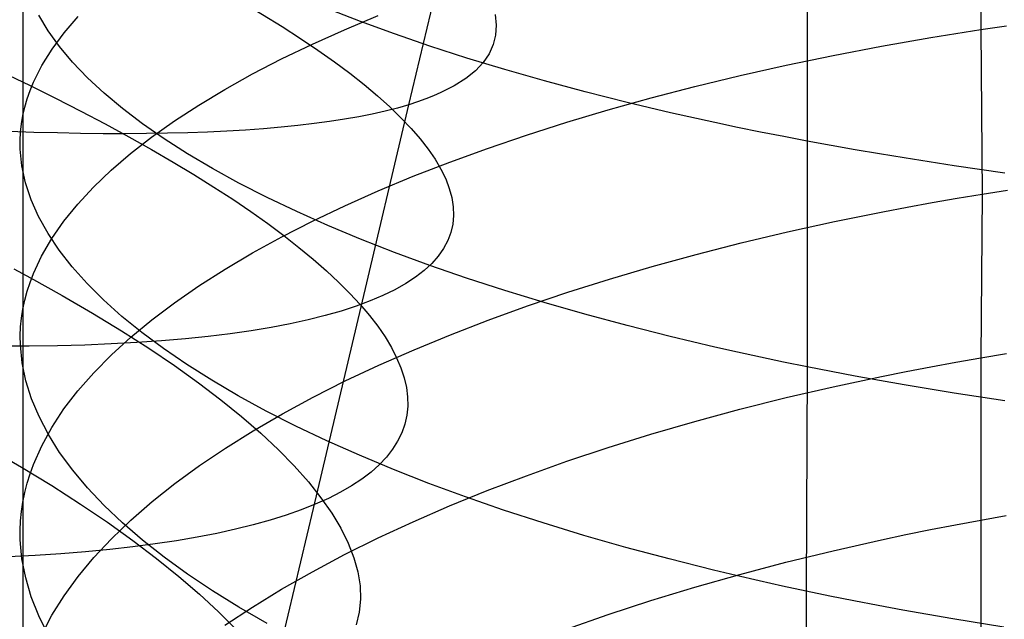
# Model space of a CAD drawing. Extents: x -383 to 1849, y -1185 to -529.
# Tile 760 of 870: x 1817 to 1825.46, y -1043.79 to -1038.64. Entities that reach past the tile are written whole.
import ezdxf

# ---------------------------------------------------------------- set-up
doc = ezdxf.new("R2010")
doc.units = 0
doc.layers.add('PREDEFINITO', color=7, linetype='CONTINUOUS')

msp = doc.modelspace()

# ---------------------------------------------------------------- linework, layer by layer
at = {"layer": 'PREDEFINITO'}
for p, q in [((1823.7667, -1035.7781, 674.4217), (1823.767, -1039.6805, 673.5839)), ((1820.3438, -1039.3682, 484.4733), (1821.1768, -1035.8715, 483.8008)), ((1825.2589, -1037.3006, 647.4204), (1825.2594, -1038.723, 646.9958)), ((1817.0275, -1037.7844, 660.2674), (1817.0271, -1039.4598, 659.8311)), ((1817.2466, -1038.7335, 663.5337), (1817.1658, -1038.5981, 663.0706)), ((1819.9292, -1038.653, 670.0005), (1819.6494, -1038.5437, 669.6111)), ((1819.7914, -1038.7239, 651.9901), (1820.0802, -1038.603, 651.6111)), ((1821.0847, -1038.5948, 489.7154), (1821.0947, -1038.6839, 489.2322)), ((1817.3827, -1038.7502, 657.5284), (1817.5031, -1038.6115, 657.0752)), ((1820.2213, -1038.7601, 670.3809), (1819.9292, -1038.653, 670.0005)), ((1821.0947, -1038.6839, 489.2322), (1821.0896, -1038.7697, 488.7488)), ((1825.2594, -1038.723, 646.9958), (1825.4779, -1038.6905, 646.8933)), ((1817.3433, -1038.8685, 663.9944), (1817.2466, -1038.7335, 663.5337)), ((1817.2783, -1038.8902, 657.9846), (1817.3827, -1038.7502, 657.5284)), ((1819.515, -1038.8479, 652.3773), (1819.7914, -1038.7239, 651.9901)), ((1820.5255, -1038.8648, 670.7518), (1820.2213, -1038.7601, 670.3809)), ((1821.0896, -1038.7697, 488.7488), (1821.0692, -1038.8519, 488.2656)), ((1824.8284, -1038.7919, 647.2117), (1825.0429, -1038.7567, 647.1019)), ((1825.0429, -1038.7567, 647.1019), (1825.2594, -1038.723, 646.9958)), ((1825.2594, -1038.723, 646.9958), (1825.2704, -1040.1349, 646.5386)), ((1819.2513, -1038.9747, 652.7725), (1819.515, -1038.8479, 652.3773)), ((1821.0692, -1038.8519, 488.2656), (1821.0335, -1038.9305, 487.7832)), ((1824.4056, -1038.866, 647.4418), (1824.616, -1038.8283, 647.325)), ((1824.616, -1038.8283, 647.325), (1824.8284, -1038.7919, 647.2117)), ((1817.1902, -1039.0313, 658.4434), (1817.2783, -1038.8902, 657.9846)), ((1817.4555, -1039.003, 664.4522), (1817.3433, -1038.8685, 663.9944)), ((1820.8416, -1038.967, 671.1127), (1820.5255, -1038.8648, 670.7518)), ((1821.0335, -1038.9305, 487.7832), (1820.9822, -1039.0053, 487.3022)), ((1823.5859, -1039.0292, 647.9433), (1823.9913, -1038.9451, 647.6858)), ((1823.9913, -1038.9451, 647.6858), (1824.4056, -1038.866, 647.4418)), ((1817.5831, -1039.1367, 664.9067), (1817.4555, -1039.003, 664.4522)), ((1819.0007, -1039.1041, 653.1751), (1819.2513, -1038.9747, 652.7725)), ((1821.1693, -1039.0667, 671.4632), (1820.8416, -1038.967, 671.1127)), ((1820.9822, -1039.0053, 487.3022), (1820.9154, -1039.0762, 486.823)), ((1823.1895, -1039.1181, 648.2137), (1823.5859, -1039.0292, 647.9433)), ((1817.1188, -1039.1733, 658.9044), (1817.1902, -1039.0313, 658.4434)), ((1818.7634, -1039.2362, 653.5846), (1819.0007, -1039.1041, 653.1751)), ((1820.9154, -1039.0762, 486.823), (1820.8328, -1039.1431, 486.3462)), ((1821.5083, -1039.1636, 671.8027), (1821.1693, -1039.0667, 671.4632)), ((1817.0894, -1039.2447, 659.1356), (1817.1188, -1039.1733, 658.9044)), ((1817.7258, -1039.2696, 665.3573), (1817.5831, -1039.1367, 664.9067)), ((1820.8328, -1039.1431, 486.3462), (1820.7345, -1039.2058, 485.8723)), ((1821.8584, -1039.2577, 672.1309), (1821.5083, -1039.1636, 671.8027)), ((1822.8025, -1039.2116, 648.4967), (1823.1895, -1039.1181, 648.2137)), ((1817.0643, -1039.3162, 659.3671), (1817.0894, -1039.2447, 659.1356)), ((1817.8833, -1039.4016, 665.8037), (1817.7258, -1039.2696, 665.3573)), ((1818.5397, -1039.3707, 654.0008), (1818.7634, -1039.2362, 653.5846)), ((1820.6203, -1039.2643, 485.4018), (1820.5572, -1039.292, 485.168)), ((1820.7345, -1039.2058, 485.8723), (1820.6203, -1039.2643, 485.4018)), ((1822.2194, -1039.3488, 672.4471), (1821.8584, -1039.2577, 672.1309)), ((1822.4252, -1039.3095, 648.7918), (1822.8025, -1039.2116, 648.4967)), ((1817.0436, -1039.3879, 659.599), (1817.0643, -1039.3162, 659.3671)), ((1819.9357, -1041.1038, 484.8775), (1820.3438, -1039.3682, 484.4733)), ((1820.3438, -1039.3682, 484.4733), (1820.2453, -1039.3966, 484.1903)), ((1820.4189, -1039.3439, 484.7037), (1820.3438, -1039.3682, 484.4733)), ((1820.4901, -1039.3185, 484.9353), (1820.4189, -1039.3439, 484.7037)), ((1820.5572, -1039.292, 485.168), (1820.4901, -1039.3185, 484.9353)), ((1822.058, -1039.4118, 649.0986), (1822.4252, -1039.3095, 648.7918)), ((1822.591, -1039.4367, 672.751), (1822.2194, -1039.3488, 672.4471)), ((1817.0271, -1039.4598, 659.8311), (1817.0436, -1039.3879, 659.599)), ((1818.0554, -1039.5324, 666.2453), (1817.8833, -1039.4016, 665.8037)), ((1818.3299, -1039.5074, 654.4231), (1818.5397, -1039.3707, 654.0008)), ((1820.0301, -1039.4482, 483.6304), (1819.9136, -1039.4713, 483.3537)), ((1820.1407, -1039.4232, 483.9093), (1820.0301, -1039.4482, 483.6304)), ((1820.2453, -1039.3966, 484.1903), (1820.1407, -1039.4232, 483.9093)), ((1821.701, -1039.5183, 649.4167), (1822.058, -1039.4118, 649.0986)), ((1822.973, -1039.5214, 673.0421), (1822.591, -1039.4367, 672.751)), ((1817.0074, -1039.604, 660.296), (1817.0151, -1039.5318, 660.0635)), ((1817.0151, -1039.5318, 660.0635), (1817.0271, -1039.4598, 659.8311)), ((1817.0271, -1039.4598, 659.8311), (1817.0273, -1042.7798, 658.8466)), ((1818.2419, -1039.6619, 666.6817), (1818.0554, -1039.5324, 666.2453)), ((1818.1343, -1039.6463, 654.851), (1818.3299, -1039.5074, 654.4231)), ((1819.5297, -1039.5305, 482.5374), (1819.3906, -1039.5468, 482.2703)), ((1819.6633, -1039.5125, 482.8071), (1819.5297, -1039.5305, 482.5374)), ((1819.7913, -1039.4928, 483.0792), (1819.6633, -1039.5125, 482.8071)), ((1819.9136, -1039.4713, 483.3537), (1819.7913, -1039.4928, 483.0792)), ((1821.3547, -1039.6288, 649.7456), (1821.701, -1039.5183, 649.4167)), ((1823.1678, -1039.5625, 673.1827), (1822.973, -1039.5214, 673.0421)), ((1817.1225, -1039.6052, 479.0672), (1816.9161, -1039.5981, 478.8446)), ((1817.004, -1039.6762, 660.5285), (1817.0074, -1039.604, 660.296)), ((1817.3248, -1039.6106, 479.2935), (1817.1225, -1039.6052, 479.0672)), ((1817.5228, -1039.6144, 479.5235), (1817.3248, -1039.6106, 479.2935)), ((1817.7164, -1039.6166, 479.7571), (1817.5228, -1039.6144, 479.5235)), ((1817.9055, -1039.6172, 479.9941), (1817.7164, -1039.6166, 479.7571)), ((1818.0901, -1039.616, 480.2346), (1817.9055, -1039.6172, 479.9941)), ((1818.27, -1039.6132, 480.4784), (1818.0901, -1039.616, 480.2346)), ((1818.4451, -1039.6088, 480.7254), (1818.27, -1039.6132, 480.4784)), ((1818.6154, -1039.6027, 480.9755), (1818.4451, -1039.6088, 480.7254)), ((1818.7807, -1039.5949, 481.2287), (1818.6154, -1039.6027, 480.9755)), ((1818.941, -1039.5854, 481.4849), (1818.7807, -1039.5949, 481.2287)), ((1819.0961, -1039.5742, 481.7439), (1818.941, -1039.5854, 481.4849)), ((1819.246, -1039.5613, 482.0057), (1819.0961, -1039.5742, 481.7439)), ((1819.3906, -1039.5468, 482.2703), (1819.246, -1039.5613, 482.0057)), ((1823.365, -1039.6027, 673.3199), (1823.1678, -1039.5625, 673.1827)), ((1823.5648, -1039.6421, 673.4537), (1823.365, -1039.6027, 673.3199)), ((1817.005, -1039.7486, 660.7612), (1817.004, -1039.6762, 660.5285)), ((1817.9533, -1039.7872, 655.2843), (1818.1343, -1039.6463, 654.851)), ((1818.4424, -1039.7901, 667.1124), (1818.2419, -1039.6619, 666.6817)), ((1821.0193, -1039.7431, 650.0848), (1821.3547, -1039.6288, 649.7456)), ((1823.767, -1039.6805, 673.5839), (1823.5648, -1039.6421, 673.4537)), ((1823.767, -1039.6805, 673.5839), (1823.7667, -1041.6184, 673.1078)), ((1823.9716, -1039.7181, 673.7106), (1823.767, -1039.6805, 673.5839)), ((1817.0196, -1039.8934, 661.2263), (1817.005, -1039.7486, 660.7612)), ((1817.7871, -1039.93, 655.7223), (1817.9533, -1039.7872, 655.2843)), ((1818.6568, -1039.9167, 667.5369), (1818.4424, -1039.7901, 667.1124)), ((1820.6951, -1039.8612, 650.4341), (1821.0193, -1039.7431, 650.0848)), ((1824.1785, -1039.7547, 673.8338), (1823.9716, -1039.7181, 673.7106)), ((1824.3877, -1039.7904, 673.9533), (1824.1785, -1039.7547, 673.8338)), ((1824.599, -1039.8252, 674.0693), (1824.3877, -1039.7904, 673.9533)), ((1820.3824, -1039.9829, 650.7929), (1820.6951, -1039.8612, 650.4341)), ((1825.0281, -1039.892, 674.2906), (1824.599, -1039.8252, 674.0693)), ((1817.0511, -1040.0384, 661.6909), (1817.0196, -1039.8934, 661.2263)), ((1817.6361, -1040.0745, 656.1648), (1817.7871, -1039.93, 655.7223)), ((1818.8848, -1040.0416, 667.9548), (1818.6568, -1039.9167, 667.5369)), ((1825.4652, -1039.9551, 674.4975), (1825.0281, -1039.892, 674.2906)), ((1817.0991, -1040.1834, 662.1544), (1817.0511, -1040.0384, 661.6909)), ((1819.1261, -1040.1647, 668.3655), (1818.8848, -1040.0416, 667.9548)), ((1820.0815, -1040.1081, 651.1608), (1820.3824, -1039.9829, 650.7929)), ((1817.5005, -1040.2206, 656.6112), (1817.6361, -1040.0745, 656.1648)), ((1819.7927, -1040.2365, 651.5374), (1820.0815, -1040.1081, 651.1608)), ((1825.2704, -1040.1349, 646.5386), (1825.4889, -1040.1004, 646.4367)), ((1817.1634, -1040.3282, 662.6165), (1817.0991, -1040.1834, 662.1544)), ((1819.3806, -1040.2859, 668.7687), (1819.1261, -1040.1647, 668.3655)), ((1824.6268, -1040.2468, 646.866), (1824.8393, -1040.2081, 646.7533)), ((1824.8393, -1040.2081, 646.7533), (1825.0539, -1040.1708, 646.6441)), ((1825.0539, -1040.1708, 646.6441), (1825.2704, -1040.1349, 646.5386)), ((1825.2704, -1040.1349, 646.5386), (1825.2594, -1041.54, 646.0635)), ((1817.3806, -1040.3681, 657.0612), (1817.5005, -1040.2206, 656.6112)), ((1819.6478, -1040.4049, 669.1639), (1819.3806, -1040.2859, 668.7687)), ((1819.5163, -1040.3681, 651.9222), (1819.7927, -1040.2365, 651.5374)), ((1824.0019, -1040.3709, 647.2249), (1824.4164, -1040.2868, 646.9822)), ((1824.4164, -1040.2868, 646.9822), (1824.6268, -1040.2468, 646.866)), ((1817.2438, -1040.4726, 663.0766), (1817.1634, -1040.3282, 662.6165)), ((1817.2767, -1040.517, 657.5142), (1817.3806, -1040.3681, 657.0612)), ((1819.2526, -1040.5026, 652.3148), (1819.5163, -1040.3681, 651.9222)), ((1823.5961, -1040.4601, 647.481), (1824.0019, -1040.3709, 647.2249)), ((1819.9277, -1040.5217, 669.5505), (1819.6478, -1040.4049, 669.1639)), ((1823.1995, -1040.5544, 647.7501), (1823.5961, -1040.4601, 647.481)), ((1817.1892, -1040.667, 657.9699), (1817.2767, -1040.517, 657.5142)), ((1817.3401, -1040.6166, 663.5343), (1817.2438, -1040.4726, 663.0766)), ((1819.002, -1040.64, 652.7147), (1819.2526, -1040.5026, 652.3148)), ((1820.22, -1040.6361, 669.9282), (1819.9277, -1040.5217, 669.5505)), ((1817.4519, -1040.76, 663.9891), (1817.3401, -1040.6166, 663.5343)), ((1820.5243, -1040.748, 670.2964), (1820.22, -1040.6361, 669.9282)), ((1822.8122, -1040.6536, 648.0316), (1823.1995, -1040.5544, 647.7501)), ((1817.1183, -1040.8181, 658.4278), (1817.1892, -1040.667, 657.9699)), ((1818.7646, -1040.7801, 653.1217), (1819.002, -1040.64, 652.7147)), ((1822.4345, -1040.7575, 648.3252), (1822.8122, -1040.6536, 648.0316)), ((1816.9499, -1040.7779, 499.4496), (1817.0921, -1040.8541, 499.267)), ((1817.5791, -1040.9026, 664.4406), (1817.4519, -1040.76, 663.9891)), ((1818.5409, -1040.9228, 653.5351), (1818.7646, -1040.7801, 653.1217)), ((1820.8405, -1040.8572, 670.6547), (1820.5243, -1040.748, 670.2964)), ((1822.0669, -1040.866, 648.6305), (1822.4345, -1040.7575, 648.3252)), ((1817.0892, -1040.8939, 658.6575), (1817.1183, -1040.8181, 658.4278)), ((1817.0921, -1040.8541, 499.267), (1817.3665, -1041.0062, 498.8939)), ((1821.1683, -1040.9637, 671.0026), (1820.8405, -1040.8572, 670.6547)), ((1821.7095, -1040.9788, 648.947), (1822.0669, -1040.866, 648.6305)), ((1817.0438, -1041.0463, 659.1179), (1817.0643, -1040.97, 658.8875)), ((1817.0643, -1040.97, 658.8875), (1817.0892, -1040.8939, 658.6575)), ((1817.7214, -1041.0443, 664.8883), (1817.5791, -1040.9026, 664.4406)), ((1818.3311, -1041.0679, 653.9546), (1818.5409, -1040.9228, 653.5351)), ((1821.5074, -1041.0671, 671.3397), (1821.1683, -1040.9637, 671.0026)), ((1817.0276, -1041.1227, 659.3486), (1817.0438, -1041.0463, 659.1179)), ((1817.3665, -1041.0062, 498.8939), (1817.6275, -1041.1577, 498.5106)), ((1817.8785, -1041.185, 665.3317), (1817.7214, -1041.0443, 664.8883)), ((1821.3628, -1041.096, 649.2742), (1821.7095, -1040.9788, 648.947)), ((1817.0158, -1041.1993, 659.5795), (1817.0276, -1041.1227, 659.3486)), ((1818.1355, -1041.2152, 654.3797), (1818.3311, -1041.0679, 653.9546)), ((1819.5251, -1042.8336, 485.3047), (1819.9357, -1041.1038, 484.8775)), ((1821.0269, -1041.2172, 649.6118), (1821.3628, -1041.096, 649.2742)), ((1821.8576, -1041.1675, 671.6654), (1821.5074, -1041.0671, 671.3397)), ((1817.0083, -1041.276, 659.8106), (1817.0158, -1041.1993, 659.5795)), ((1817.6275, -1041.1577, 498.5106), (1817.8751, -1041.3085, 498.1177)), ((1818.0501, -1041.3244, 665.7703), (1817.8785, -1041.185, 665.3317)), ((1817.9544, -1041.3646, 654.8101), (1818.1355, -1041.2152, 654.3797)), ((1820.7022, -1041.3424, 649.9593), (1821.0269, -1041.2172, 649.6118)), ((1822.2187, -1041.2647, 671.9794), (1821.8576, -1041.1675, 671.6654)), ((1817.0052, -1041.3529, 660.0417), (1817.0083, -1041.276, 659.8106)), ((1817.8751, -1041.3085, 498.1177), (1818.1091, -1041.4583, 497.7156)), ((1822.5904, -1041.3585, 672.281), (1822.2187, -1041.2647, 671.9794)), ((1817.0064, -1041.4298, 660.273), (1817.0052, -1041.3529, 660.0417)), ((1817.7881, -1041.516, 655.2452), (1817.9544, -1041.3646, 654.8101)), ((1818.2362, -1041.4625, 666.2038), (1818.0501, -1041.3244, 665.7703)), ((1820.389, -1041.4713, 650.3162), (1820.7022, -1041.3424, 649.9593)), ((1822.9725, -1041.4488, 672.57), (1822.5904, -1041.3585, 672.281)), ((1817.0214, -1041.5839, 660.7354), (1817.0064, -1041.4298, 660.273)), ((1818.1091, -1041.4583, 497.7156), (1818.3294, -1041.6071, 497.3049)), ((1818.4363, -1041.599, 666.6316), (1818.2362, -1041.4625, 666.2038)), ((1820.0876, -1041.6039, 650.6822), (1820.389, -1041.4713, 650.3162)), ((1823.1673, -1041.4926, 672.7095), (1822.9725, -1041.4488, 672.57)), ((1817.637, -1041.6692, 655.6847), (1817.7881, -1041.516, 655.2452)), ((1823.3647, -1041.5355, 672.8457), (1823.1673, -1041.4926, 672.7095)), ((1823.5645, -1041.5774, 672.9785), (1823.3647, -1041.5355, 672.8457)), ((1825.0428, -1041.578, 646.1682), (1825.2594, -1041.54, 646.0635)), ((1825.2594, -1041.54, 646.0635), (1825.2581, -1042.9347, 645.5562)), ((1825.2594, -1041.54, 646.0635), (1825.4779, -1041.5036, 645.9625)), ((1817.0533, -1041.7381, 661.1973), (1817.0214, -1041.5839, 660.7354)), ((1818.3294, -1041.6071, 497.3049), (1818.536, -1041.7547, 496.8862)), ((1818.6503, -1041.7339, 667.0532), (1818.4363, -1041.599, 666.6316)), ((1819.7983, -1041.7399, 651.0569), (1820.0876, -1041.6039, 650.6822)), ((1823.7667, -1041.6184, 673.1078), (1823.5645, -1041.5774, 672.9785)), ((1823.7667, -1041.6184, 673.1078), (1823.7565, -1043.5445, 672.5866)), ((1823.9713, -1041.6584, 673.2335), (1823.7667, -1041.6184, 673.1078)), ((1824.6158, -1041.6582, 646.3881), (1824.8283, -1041.6173, 646.2764)), ((1824.8283, -1041.6173, 646.2764), (1825.0428, -1041.578, 646.1682)), ((1817.5012, -1041.824, 656.1281), (1817.637, -1041.6692, 655.6847)), ((1818.8779, -1041.867, 667.4683), (1818.6503, -1041.7339, 667.0532)), ((1824.1783, -1041.6974, 673.3558), (1823.9713, -1041.6584, 673.2335)), ((1823.9911, -1041.7891, 646.744), (1824.4054, -1041.7004, 646.5034)), ((1824.3875, -1041.7354, 673.4745), (1824.1783, -1041.6974, 673.3558)), ((1824.5989, -1041.7724, 673.5896), (1824.3875, -1041.7354, 673.4745)), ((1824.4054, -1041.7004, 646.5034), (1824.6158, -1041.6582, 646.3881)), ((1817.1017, -1041.8922, 661.6583), (1817.0533, -1041.7381, 661.1973)), ((1818.536, -1041.7547, 496.8862), (1818.7287, -1041.9009, 496.4599)), ((1819.5214, -1041.8792, 651.4397), (1819.7983, -1041.7399, 651.0569)), ((1823.5855, -1041.8832, 646.9978), (1823.9911, -1041.7891, 646.744)), ((1825.0281, -1041.8435, 673.8092), (1824.5989, -1041.7724, 673.5896)), ((1817.1665, -1042.0462, 662.1179), (1817.1017, -1041.8922, 661.6583)), ((1817.3812, -1041.9804, 656.575), (1817.5012, -1041.824, 656.1281)), ((1818.7287, -1041.9009, 496.4599), (1818.9075, -1042.0457, 496.0266)), ((1819.1189, -1041.9981, 667.8763), (1818.8779, -1041.867, 667.4683)), ((1819.2573, -1042.0217, 651.8302), (1819.5214, -1041.8792, 651.4397)), ((1823.189, -1041.9826, 647.2644), (1823.5855, -1041.8832, 646.9978)), ((1825.4652, -1041.9106, 674.0146), (1825.0281, -1041.8435, 673.8092)), ((1817.2772, -1042.1381, 657.025), (1817.3812, -1041.9804, 656.575)), ((1822.8019, -1042.0872, 647.5434), (1823.189, -1041.9826, 647.2644)), ((1817.2473, -1042.1999, 662.5756), (1817.1665, -1042.0462, 662.1179)), ((1818.9075, -1042.0457, 496.0266), (1819.0722, -1042.1888, 495.5867)), ((1819.0061, -1042.1672, 652.2281), (1819.2573, -1042.0217, 651.8302)), ((1819.3729, -1042.1271, 668.2768), (1819.1189, -1041.9981, 667.8763)), ((1817.1895, -1042.2971, 657.4775), (1817.2772, -1042.1381, 657.025)), ((1819.6398, -1042.2538, 668.6693), (1819.3729, -1042.1271, 668.2768)), ((1822.4246, -1042.1967, 647.8344), (1822.8019, -1042.0872, 647.5434)), ((1817.3439, -1042.353, 663.0309), (1817.2473, -1042.1999, 662.5756)), ((1818.7683, -1042.3155, 652.6328), (1819.0061, -1042.1672, 652.2281)), ((1819.0722, -1042.1888, 495.5867), (1819.2228, -1042.3301, 495.1408)), ((1822.0572, -1042.3109, 648.1368), (1822.4246, -1042.1967, 647.8344)), ((1816.7441, -1042.3211, 499.6983), (1817.0168, -1042.48, 499.3268)), ((1817.1184, -1042.4571, 657.9323), (1817.1895, -1042.2971, 657.4775)), ((1818.5441, -1042.4664, 653.044), (1818.7683, -1042.3155, 652.6328)), ((1819.9194, -1042.3782, 669.0533), (1819.6398, -1042.2538, 668.6693)), ((1821.7002, -1042.4298, 648.4504), (1822.0572, -1042.3109, 648.1368)), ((1817.456, -1042.5055, 663.4834), (1817.3439, -1042.353, 663.0309)), ((1819.2228, -1042.3301, 495.1408), (1819.3591, -1042.4696, 494.6895)), ((1820.2113, -1042.5, 669.4284), (1819.9194, -1042.3782, 669.0533)), ((1817.0168, -1042.48, 499.3268), (1817.276, -1042.6385, 498.9451)), ((1817.0892, -1042.5375, 658.1603), (1817.1184, -1042.4571, 657.9323)), ((1818.3339, -1042.6199, 653.4612), (1818.5441, -1042.4664, 653.044)), ((1819.3591, -1042.4696, 494.6895), (1819.4811, -1042.6069, 494.2332)), ((1821.3538, -1042.5532, 648.7746), (1821.7002, -1042.4298, 648.4504)), ((1817.0643, -1042.6181, 658.3888), (1817.0892, -1042.5375, 658.1603)), ((1817.5835, -1042.6571, 663.9327), (1817.456, -1042.5055, 663.4834)), ((1820.5153, -1042.619, 669.7941), (1820.2113, -1042.5, 669.4284)), ((1821.0182, -1042.6808, 649.1091), (1821.3538, -1042.5532, 648.7746)), ((1817.0436, -1042.6988, 658.6176), (1817.0643, -1042.6181, 658.3888)), ((1817.276, -1042.6385, 498.9451), (1817.5218, -1042.7964, 498.5539)), ((1817.7261, -1042.8078, 664.3781), (1817.5835, -1042.6571, 663.9327)), ((1818.1379, -1042.7758, 653.884), (1818.3339, -1042.6199, 653.4612)), ((1819.4811, -1042.6069, 494.2332), (1819.5887, -1042.742, 493.7724)), ((1820.8313, -1042.7353, 670.15), (1820.5153, -1042.619, 669.7941)), ((1817.0273, -1042.7798, 658.8466), (1817.0436, -1042.6988, 658.6176)), ((1819.5887, -1042.742, 493.7724), (1819.6818, -1042.8747, 493.3078)), ((1820.6939, -1042.8126, 649.4534), (1821.0182, -1042.6808, 649.1091)), ((1821.1588, -1042.8485, 670.4956), (1820.8313, -1042.7353, 670.15)), ((1817.0154, -1042.8609, 659.0759), (1817.0273, -1042.7798, 658.8466)), ((1817.0273, -1042.7798, 658.8466), (1817.0275, -1044.4296, 658.3239)), ((1817.5218, -1042.7964, 498.5539), (1817.754, -1042.9535, 498.1535)), ((1817.8835, -1042.9574, 664.8194), (1817.7261, -1042.8078, 664.3781)), ((1817.9564, -1042.9339, 654.3119), (1818.1379, -1042.7758, 653.884)), ((1818.7094, -1046.2695, 486.2556), (1819.5251, -1042.8336, 485.3047)), ((1820.3812, -1042.9484, 649.8071), (1820.6939, -1042.8126, 649.4534)), ((1817.0078, -1042.9421, 659.3053), (1817.0154, -1042.8609, 659.0759)), ((1819.6818, -1042.8747, 493.3078), (1819.7602, -1043.005, 492.8397)), ((1821.4977, -1042.9586, 670.8303), (1821.1588, -1042.8485, 670.4956)), ((1825.2581, -1042.9347, 645.5562), (1825.4766, -1042.8963, 645.4559)), ((1817.0045, -1043.0235, 659.5349), (1817.0078, -1042.9421, 659.3053)), ((1817.754, -1042.9535, 498.1535), (1817.9725, -1043.1098, 497.7447)), ((1817.7897, -1043.094, 654.7446), (1817.9564, -1042.9339, 654.3119)), ((1818.0555, -1043.1056, 665.256), (1817.8835, -1042.9574, 664.8194)), ((1819.7602, -1043.005, 492.8397), (1819.8239, -1043.1325, 492.3688)), ((1820.0802, -1043.0879, 650.1698), (1820.3812, -1042.9484, 649.8071)), ((1821.8478, -1043.0654, 671.1539), (1821.4977, -1042.9586, 670.8303)), ((1824.8271, -1043.0162, 645.7675), (1825.0416, -1042.9747, 645.6601)), ((1825.0416, -1042.9747, 645.6601), (1825.2581, -1042.9347, 645.5562)), ((1825.2581, -1042.9347, 645.5562), (1825.2587, -1044.3187, 645.0204)), ((1817.0055, -1043.1049, 659.7645), (1817.0045, -1043.0235, 659.5349)), ((1819.7913, -1043.2311, 650.5409), (1820.0802, -1043.0879, 650.1698)), ((1822.2087, -1043.1687, 671.4657), (1821.8478, -1043.0654, 671.1539)), ((1824.4042, -1043.1037, 645.9927), (1824.6146, -1043.0592, 645.8784)), ((1824.6146, -1043.0592, 645.8784), (1824.8271, -1043.0162, 645.7675)), ((1817.0203, -1043.268, 660.2236), (1817.0055, -1043.1049, 659.7645)), ((1817.6382, -1043.256, 655.1816), (1817.7897, -1043.094, 654.7446)), ((1817.9725, -1043.1098, 497.7447), (1818.1772, -1043.265, 497.3277)), ((1818.2418, -1043.2524, 665.6874), (1818.0555, -1043.1056, 665.256)), ((1819.8239, -1043.1325, 492.3688), (1819.8728, -1043.2573, 491.8955)), ((1822.5803, -1043.2684, 671.7653), (1822.2087, -1043.1687, 671.4657)), ((1823.9898, -1043.1971, 646.2315), (1824.4042, -1043.1037, 645.9927)), ((1817.5022, -1043.4197, 655.6224), (1817.6382, -1043.256, 655.1816)), ((1818.4422, -1043.3975, 666.1132), (1818.2418, -1043.2524, 665.6874)), ((1819.5149, -1043.3777, 650.9203), (1819.7913, -1043.2311, 650.5409)), ((1819.8728, -1043.2573, 491.8955), (1819.9068, -1043.3791, 491.4203)), ((1823.5843, -1043.2962, 646.4834), (1823.9898, -1043.1971, 646.2315)), ((1817.0519, -1043.4313, 660.6822), (1817.0203, -1043.268, 660.2236)), ((1818.1772, -1043.265, 497.3277), (1818.3681, -1043.419, 496.9033)), ((1822.9623, -1043.3644, 672.0523), (1822.5803, -1043.2684, 671.7653)), ((1823.1878, -1043.4008, 646.7479), (1823.5843, -1043.2962, 646.4834)), ((1817.3819, -1043.585, 656.0666), (1817.5022, -1043.4197, 655.6224)), ((1818.3681, -1043.419, 496.9033), (1818.545, -1043.5717, 496.4719)), ((1818.6565, -1043.5409, 666.5329), (1818.4422, -1043.3975, 666.1132)), ((1819.2512, -1043.5277, 651.3073), (1819.5149, -1043.3777, 650.9203)), ((1819.9068, -1043.3791, 491.4203), (1819.9258, -1043.4977, 490.9439)), ((1822.8008, -1043.5108, 647.0248), (1823.1878, -1043.4008, 646.7479)), ((1823.1571, -1043.4109, 672.191), (1822.9623, -1043.3644, 672.0523)), ((1823.3544, -1043.4565, 672.3263), (1823.1571, -1043.4109, 672.191)), ((1817.1, -1043.5944, 661.1399), (1817.0519, -1043.4313, 660.6822)), ((1819.9258, -1043.4977, 490.9439), (1819.9297, -1043.6132, 490.4666)), ((1822.4235, -1043.626, 647.3134), (1822.8008, -1043.5108, 647.0248)), ((1823.5542, -1043.501, 672.4581), (1823.3544, -1043.4565, 672.3263)), ((1823.7565, -1043.5445, 672.5866), (1823.5542, -1043.501, 672.4581)), ((1817.1644, -1043.7574, 661.5961), (1817.1, -1043.5944, 661.1399)), ((1817.2777, -1043.7517, 656.5138), (1817.3819, -1043.585, 656.0666)), ((1818.545, -1043.5717, 496.4719), (1818.7078, -1043.7228, 496.0339)), ((1818.8843, -1043.6823, 666.9461), (1818.6565, -1043.5409, 666.5329)), ((1819.0005, -1043.6807, 651.7015), (1819.2512, -1043.5277, 651.3073)), ((1823.9611, -1043.587, 672.7115), (1823.7565, -1043.5445, 672.5866)), ((1823.7565, -1043.5445, 672.5866), (1823.7662, -1045.4627, 672.039)), ((1824.1681, -1043.6284, 672.833), (1823.9611, -1043.587, 672.7115)), ((1818.7632, -1043.8368, 652.1026), (1819.0005, -1043.6807, 651.7015)), ((1819.1255, -1043.8217, 667.3522), (1818.8843, -1043.6823, 666.9461)), ((1819.9297, -1043.6132, 490.4666), (1819.9183, -1043.7252, 489.9891)), ((1822.0561, -1043.7461, 647.6135), (1822.4235, -1043.626, 647.3134)), ((1824.3773, -1043.6687, 672.9509), (1824.1681, -1043.6284, 672.833)), ((1824.5888, -1043.708, 673.0653), (1824.3773, -1043.6687, 672.9509)), ((1817.2449, -1043.92, 662.0504), (1817.1644, -1043.7574, 661.5961)), ((1817.1898, -1043.9197, 656.9636), (1817.2777, -1043.7517, 656.5138)), ((1818.7078, -1043.7228, 496.0339), (1818.8565, -1043.8723, 495.59)), ((1819.9183, -1043.7252, 489.9891), (1819.8917, -1043.8337, 489.5118)), ((1821.6991, -1043.8712, 647.9246), (1822.0561, -1043.7461, 647.6135)), ((1825.0181, -1043.7835, 673.2835), (1824.5888, -1043.708, 673.0653)), ((1825.4554, -1043.8546, 673.4876), (1825.0181, -1043.7835, 673.2835))]:
    msp.add_line(p, q, dxfattribs=at)
at = {"layer": 'PREDEFINITO', "extrusion": (0.218143, 0.957025, -0.191092)}
msp.add_arc((-1991.4363, 363.6176, -692.0125), 14.9699, 136.82624, 230.67911, dxfattribs=at)
at = {"layer": 'PREDEFINITO', "extrusion": (0.217309, 0.953367, -0.209447)}
msp.add_arc((-1991.4139, 350.6436, -700.4494), 14.9715, 136.87261, 227.28233, dxfattribs=at)

doc.saveas('drawing.dxf')
